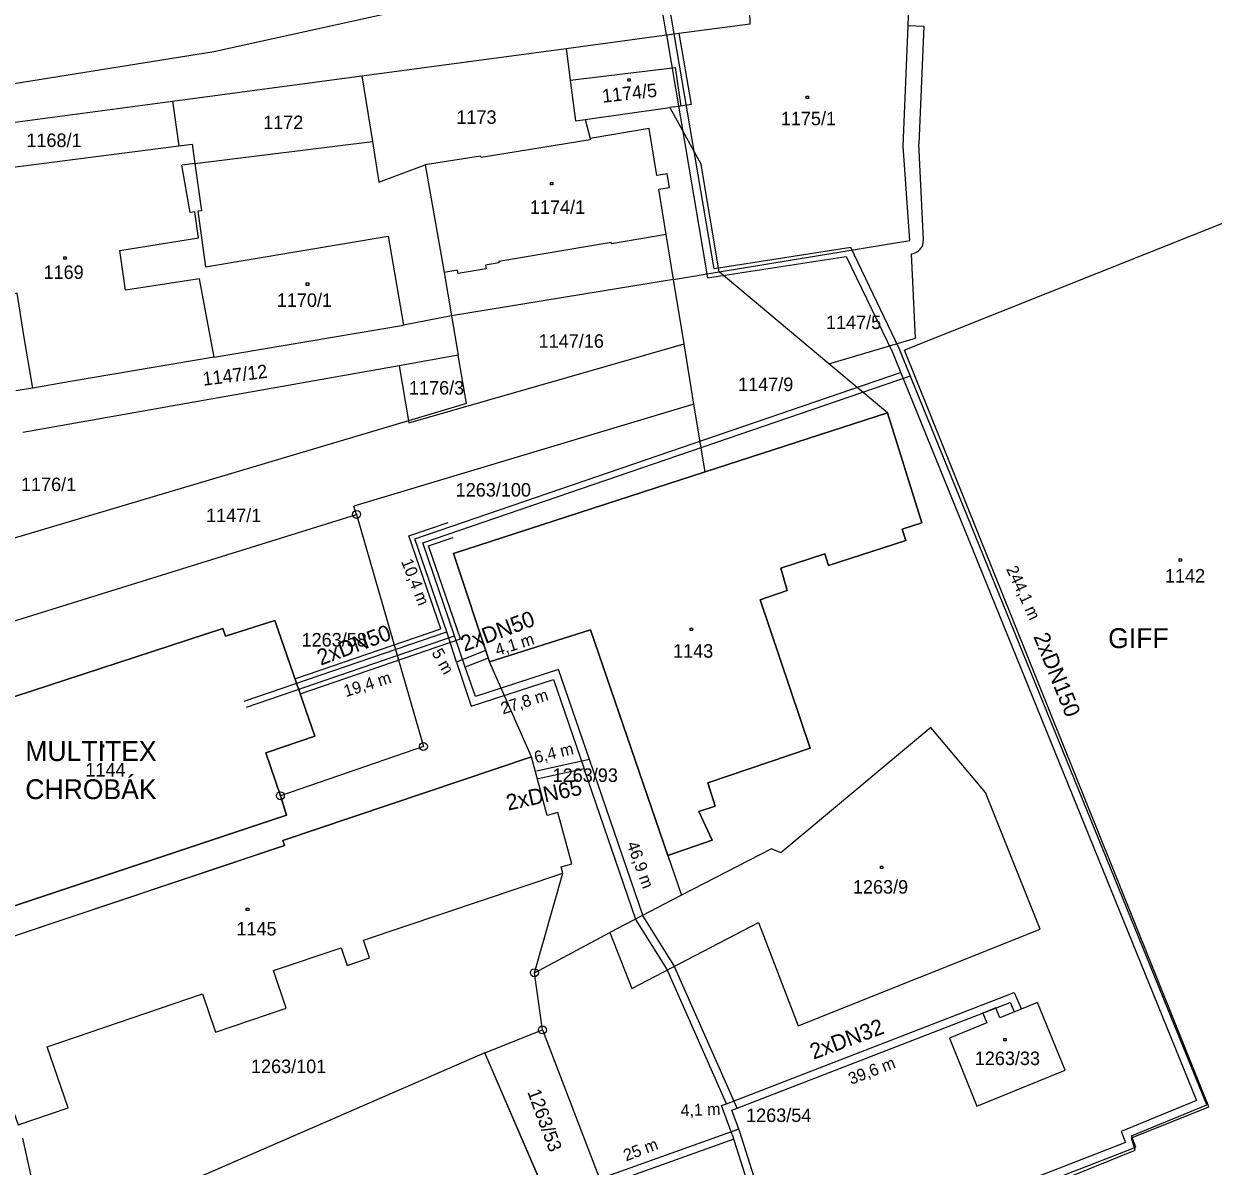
# Model space of a CAD drawing. Extents: x -468021 to -466942, y -1130484 to -1128584.
# Drawn here: x -467457.6 to -467307.8, y -1130155.4 to -1130011.5 of the extents above; entities that cross this region are included whole.
import ezdxf

# ---------------------------------------------------------------- set-up
doc = ezdxf.new("R2010")
doc.units = 0
for name, color, linetype in [('22-Odběrná místa-šrafy', 7, 'Continuous'), ('23-Popisy-budov', 7, 'Continuous'), ('27-delky-vedeni', 7, 'Continuous'), ('28-Topný kanál', 7, 'Continuous'), ('DKM', 7, 'Continuous'), ('HORKOVOD_PLÁN', 7, 'Continuous'), ('HORKOVOD_SKUTEČNOST_nadzemní', 7, 'Continuous'), ('HORKOVOD_SKUTEČNOST_podzemní', 7, 'Continuous')]:
    doc.layers.add(name, color=color, linetype=linetype)

msp = doc.modelspace()

# ---------------------------------------------------------------- linework, layer by layer
at = {"layer": '22-Odběrná místa-šrafy'}
for points in [[(-467364.86, -1130084.08), (-467361.46, -1130082.89), (-467362.29, -1130080.09), (-467356.73, -1130078.29), (-467356.26, -1130079.73), (-467346.53, -1130076.58), (-467346.99, -1130075.15), (-467344.51, -1130074.35), (-467348.85, -1130060.53), (-467371.81, -1130067.96), (-467403.52, -1130078.22), (-467398.98, -1130091.89), (-467386.25, -1130087.84), (-467376.52, -1130116.24), (-467370.93, -1130114.32), (-467372.61, -1130110.73), (-467370.53, -1130110.05), (-467371.47, -1130107.09), (-467358.58, -1130102.74), (-467364.86, -1130084.08)], [(-467472.15, -1130100.59), (-467464.36, -1130124.45), (-467424.55, -1130111.18), (-467425.31, -1130108.73), (-467427.12, -1130103.35), (-467420.97, -1130101.23), (-467426.01, -1130086.67), (-467432.2, -1130088.65), (-467432.54, -1130087.68), (-467472.15, -1130100.59)], [(-467389.75, -1130118.47), (-467389.96, -1130117.68), (-467388.62, -1130117.32), (-467390.37, -1130110.85), (-467391.71, -1130111.21), (-467393.7, -1130103.82), (-467424.99, -1130114.35), (-467424.78, -1130114.98), (-467466.26, -1130128.88), (-467462.32, -1130140.57), (-467461.57, -1130142.79), (-467461.08, -1130142.59), (-467458.32, -1130150.17), (-467452.04, -1130148.04), (-467454.66, -1130140.36), (-467435.1, -1130133.69), (-467433.46, -1130138.51), (-467424.56, -1130135.47), (-467426.16, -1130130.76), (-467417.64, -1130127.87), (-467416.88, -1130130.11), (-467414.09, -1130129.16), (-467414.84, -1130126.93), (-467389.75, -1130118.47)], [(-467329.95, -1130134.76), (-467334.7, -1130136.69), (-467335.2, -1130135.44), (-467336.83, -1130136.1), (-467336.32, -1130137.35), (-467341.05, -1130139.27), (-467337.58, -1130147.84), (-467326.46, -1130143.29), (-467329.95, -1130134.76)], [(-467397.09, -1130164.14), (-467390.8, -1130161.4), (-467399.56, -1130141.1), (-467454.84, -1130165.15), (-467446, -1130185.46), (-467397.09, -1130164.14)]]:
    msp.add_lwpolyline(points, dxfattribs=at)
at = {"layer": '28-Topný kanál'}
for points in [[(-467423.49, -1130094), (-467405.09, -1130087.73), (-467409.11, -1130075.99), (-467404.19, -1130074.31)], [(-467422.81, -1130095.88), (-467402.63, -1130088.98), (-467406.64, -1130077.26), (-467403.55, -1130076.2)]]:
    msp.add_lwpolyline(points, dxfattribs=at)
at = {"layer": 'DKM'}
for p, q in [((-467366.15, -1130011.53), (-467366.29, -1130004.36)), ((-467346.26, -1130011.75), (-467345.98, -1130004.67)), ((-467433.7, -1130015.02), (-467395.67, -1130006.63)), ((-467375.11, -1130012.72), (-467366.15, -1130011.53)), ((-467346.86, -1130026.92), (-467346.26, -1130011.75)), ((-467346.26, -1130011.75), (-467344.26, -1130011.83)), ((-467344.26, -1130011.83), (-467344.91, -1130026.63)), ((-467389.3, -1130014.62), (-467375.11, -1130012.72)), ((-467375.11, -1130012.72), (-467373.57, -1130021.7)), ((-467522.93, -1130029.28), (-467433.7, -1130015.02)), ((-467415.06, -1130018.06), (-467389.3, -1130014.62)), ((-467389.3, -1130014.62), (-467388.83, -1130018.6)), ((-467438.89, -1130021.25), (-467415.06, -1130018.06)), ((-467415.06, -1130018.06), (-467413.72, -1130026.33)), ((-467388.83, -1130018.6), (-467375.6, -1130017.02)), ((-467375.6, -1130017.02), (-467374.88, -1130021.89)), ((-467388.83, -1130018.6), (-467388.13, -1130023.74)), ((-467381.56, -1130018.46), (-467381.26, -1130018.46)), ((-467381.56, -1130018.76), (-467381.56, -1130018.46)), ((-467381.26, -1130018.76), (-467381.56, -1130018.76)), ((-467381.26, -1130018.46), (-467381.26, -1130018.76)), ((-467359.09, -1130020.63), (-467358.79, -1130020.63)), ((-467359.09, -1130020.93), (-467359.09, -1130020.63)), ((-467358.79, -1130020.93), (-467359.09, -1130020.93)), ((-467358.79, -1130020.63), (-467358.79, -1130020.93)), ((-467468.72, -1130025.24), (-467438.89, -1130021.25)), ((-467438.89, -1130021.25), (-467438.08, -1130026.88)), ((-467386.91, -1130023.57), (-467376.24, -1130022.08)), ((-467374.88, -1130021.89), (-467376.24, -1130022.08)), ((-467376.24, -1130022.08), (-467372.29, -1130029.23)), ((-467373.57, -1130021.7), (-467374.88, -1130021.89)), ((-467388.13, -1130023.74), (-467386.91, -1130023.57)), ((-467386.91, -1130023.57), (-467386.31, -1130025.98)), ((-467378.85, -1130024.69), (-467386.31, -1130025.98)), ((-467377.91, -1130030.62), (-467378.85, -1130024.69)), ((-467436.07, -1130029.13), (-467413.72, -1130026.33)), ((-467413.72, -1130026.33), (-467412.89, -1130031.47)), ((-467386.28, -1130026.15), (-467400.02, -1130028.34)), ((-467386.31, -1130025.98), (-467386.28, -1130026.15)), ((-467346.05, -1130038.82), (-467346.86, -1130026.92)), ((-467344.32, -1130038.72), (-467344.91, -1130026.63)), ((-467400.1, -1130028.18), (-467407.09, -1130029.29)), ((-467400.02, -1130028.34), (-467400.1, -1130028.18)), ((-467436.07, -1130029.13), (-467437.73, -1130029.34)), ((-467436.66, -1130035.28), (-467437.73, -1130029.34)), ((-467412.89, -1130031.47), (-467407.09, -1130029.29)), ((-467407.09, -1130029.29), (-467404.7, -1130042.82)), ((-467370.05, -1130042.77), (-467372.29, -1130029.23)), ((-467391.3, -1130031.5), (-467391, -1130031.5)), ((-467391.3, -1130031.8), (-467391.3, -1130031.5)), ((-467391, -1130031.5), (-467391, -1130031.8)), ((-467376.58, -1130030.41), (-467377.91, -1130030.62)), ((-467376.31, -1130032.14), (-467376.58, -1130030.41)), ((-467391, -1130031.8), (-467391.3, -1130031.8)), ((-467377.63, -1130032.36), (-467376.31, -1130032.14)), ((-467376.72, -1130038.07), (-467377.63, -1130032.36)), ((-467436.09, -1130035.19), (-467436.66, -1130035.28)), ((-467435.62, -1130038.47), (-467436.09, -1130035.19)), ((-467302.68, -1130035.05), (-467346.72, -1130052.62)), ((-467445.53, -1130040.05), (-467435.62, -1130038.47)), ((-467411.74, -1130038.28), (-467409.8, -1130049.47)), ((-467376.72, -1130038.07), (-467383.6, -1130039.24)), ((-467375.79, -1130043.71), (-467376.72, -1130038.07)), ((-467370.05, -1130042.77), (-467346.05, -1130038.82)), ((-467444.81, -1130045.05), (-467445.53, -1130040.05)), ((-467383.63, -1130039.08), (-467397.81, -1130041.46)), ((-467383.6, -1130039.24), (-467383.63, -1130039.08)), ((-467345.31, -1130051.09), (-467345.82, -1130040.48)), ((-467452.57, -1130040.87), (-467452.27, -1130040.87)), ((-467452.57, -1130041.17), (-467452.57, -1130040.87)), ((-467452.27, -1130041.17), (-467452.57, -1130041.17)), ((-467452.27, -1130040.87), (-467452.27, -1130041.17)), ((-467397.78, -1130041.62), (-467399.46, -1130041.9)), ((-467399.46, -1130041.9), (-467399.38, -1130042.39)), ((-467397.81, -1130041.46), (-467397.78, -1130041.62)), ((-467403, -1130042.53), (-467404.7, -1130042.82)), ((-467404.7, -1130042.82), (-467403.76, -1130048.3)), ((-467402.92, -1130042.98), (-467403, -1130042.53)), ((-467399.38, -1130042.39), (-467402.92, -1130042.98)), ((-467375.79, -1130043.71), (-467370.05, -1130042.77)), ((-467356.22, -1130054.35), (-467370.05, -1130042.77)), ((-467435.48, -1130043.65), (-467444.81, -1130045.05)), ((-467433.64, -1130053.51), (-467435.48, -1130043.65)), ((-467422.04, -1130044.16), (-467421.74, -1130044.16)), ((-467422.04, -1130044.46), (-467422.04, -1130044.16)), ((-467421.74, -1130044.46), (-467422.04, -1130044.46)), ((-467421.74, -1130044.16), (-467421.74, -1130044.46)), ((-467375.79, -1130043.71), (-467403.76, -1130048.3)), ((-467374.47, -1130051.83), (-467375.79, -1130043.71)), ((-467433.64, -1130053.51), (-467409.8, -1130049.47)), ((-467403.76, -1130048.3), (-467409.8, -1130049.47)), ((-467403.76, -1130048.3), (-467402.9, -1130053.27)), ((-467456.5, -1130057.39), (-467457.6, -1130050.79)), ((-467409.15, -1130061.76), (-467374.47, -1130051.83)), ((-467373.22, -1130059.44), (-467374.47, -1130051.83)), ((-467356.22, -1130054.35), (-467345.31, -1130051.09)), ((-467433.64, -1130053.51), (-467451.73, -1130056.58)), ((-467402.9, -1130053.27), (-467410.35, -1130054.6)), ((-467401.85, -1130059.35), (-467402.9, -1130053.27)), ((-467308.39, -1130147.91), (-467346.72, -1130052.62)), ((-467410.35, -1130054.6), (-467457.74, -1130063.01)), ((-467410.35, -1130054.6), (-467409.19, -1130061.53)), ((-467348.85, -1130060.53), (-467356.22, -1130054.35)), ((-467451.73, -1130056.58), (-467456.5, -1130057.39)), ((-467456.5, -1130057.39), (-467458.62, -1130057.75)), ((-467373.22, -1130059.44), (-467416.04, -1130072.25)), ((-467401.85, -1130059.35), (-467409.19, -1130061.53)), ((-467371.81, -1130067.96), (-467373.22, -1130059.44)), ((-467371.81, -1130067.96), (-467348.85, -1130060.53)), ((-467348.85, -1130060.53), (-467344.51, -1130074.35)), ((-467409.19, -1130061.53), (-467485.68, -1130084.3)), ((-467409.19, -1130061.53), (-467409.15, -1130061.76)), ((-467403.52, -1130078.22), (-467371.81, -1130067.96)), ((-467472.54, -1130090.97), (-467415.71, -1130073.3)), ((-467415.71, -1130073.3), (-467416.04, -1130072.25)), ((-467415.71, -1130073.3), (-467407.29, -1130102.53)), ((-467344.51, -1130074.35), (-467346.99, -1130075.15)), ((-467346.99, -1130075.15), (-467346.53, -1130076.58)), ((-467346.53, -1130076.58), (-467356.26, -1130079.73)), ((-467398.98, -1130091.89), (-467403.52, -1130078.22)), ((-467356.73, -1130078.29), (-467362.29, -1130080.09)), ((-467356.26, -1130079.73), (-467356.73, -1130078.29)), ((-467312.11, -1130078.9), (-467311.81, -1130078.9)), ((-467312.11, -1130079.2), (-467312.11, -1130078.9)), ((-467311.81, -1130079.2), (-467312.11, -1130079.2)), ((-467311.81, -1130078.9), (-467311.81, -1130079.2)), ((-467362.29, -1130080.09), (-467361.46, -1130082.89)), ((-467361.46, -1130082.89), (-467364.86, -1130084.08)), ((-467364.86, -1130084.08), (-467358.58, -1130102.74)), ((-467432.2, -1130088.65), (-467426.01, -1130086.67)), ((-467426.01, -1130086.67), (-467420.97, -1130101.23)), ((-467472.15, -1130100.59), (-467432.54, -1130087.68)), ((-467432.54, -1130087.68), (-467432.2, -1130088.65)), ((-467386.25, -1130087.84), (-467398.98, -1130091.89)), ((-467376.52, -1130116.24), (-467386.25, -1130087.84)), ((-467373.69, -1130087.64), (-467373.39, -1130087.64)), ((-467373.69, -1130087.94), (-467373.69, -1130087.64)), ((-467373.39, -1130087.94), (-467373.69, -1130087.94)), ((-467373.39, -1130087.64), (-467373.39, -1130087.94)), ((-467393.7, -1130103.82), (-467398.98, -1130091.89)), ((-467343.4, -1130100.14), (-467362.27, -1130115.91)), ((-467336.48, -1130108.34), (-467343.4, -1130100.14)), ((-467420.97, -1130101.23), (-467427.12, -1130103.35)), ((-467447.89, -1130102.32), (-467447.59, -1130102.32)), ((-467447.89, -1130102.62), (-467447.89, -1130102.32)), ((-467447.59, -1130102.62), (-467447.89, -1130102.62)), ((-467447.59, -1130102.32), (-467447.59, -1130102.62)), ((-467427.12, -1130103.35), (-467425.31, -1130108.73)), ((-467407.29, -1130102.53), (-467425.31, -1130108.73)), ((-467358.58, -1130102.74), (-467371.47, -1130107.09)), ((-467424.99, -1130114.35), (-467393.7, -1130103.82)), ((-467391.71, -1130111.21), (-467393.7, -1130103.82)), ((-467371.47, -1130107.09), (-467370.53, -1130110.05)), ((-467425.31, -1130108.73), (-467424.55, -1130111.18)), ((-467329.63, -1130125.55), (-467336.48, -1130108.34)), ((-467390.37, -1130110.85), (-467391.71, -1130111.21)), ((-467388.62, -1130117.32), (-467390.37, -1130110.85)), ((-467370.53, -1130110.05), (-467372.61, -1130110.73)), ((-467372.61, -1130110.73), (-467370.93, -1130114.32)), ((-467424.55, -1130111.18), (-467464.36, -1130124.45)), ((-467466.26, -1130128.88), (-467424.78, -1130114.98)), ((-467424.78, -1130114.98), (-467424.99, -1130114.35)), ((-467370.93, -1130114.32), (-467376.52, -1130116.24)), ((-467363.45, -1130115.43), (-467374.79, -1130121.25)), ((-467362.27, -1130115.91), (-467363.45, -1130115.43)), ((-467376.52, -1130116.24), (-467374.79, -1130121.25)), ((-467389.96, -1130117.68), (-467388.62, -1130117.32)), ((-467389.75, -1130118.47), (-467389.96, -1130117.68)), ((-467349.74, -1130117.59), (-467349.44, -1130117.59)), ((-467349.74, -1130117.89), (-467349.74, -1130117.59)), ((-467349.44, -1130117.89), (-467349.74, -1130117.89)), ((-467349.44, -1130117.59), (-467349.44, -1130117.89)), ((-467414.84, -1130126.93), (-467389.75, -1130118.47)), ((-467393.31, -1130131.02), (-467389.75, -1130118.47)), ((-467374.79, -1130121.25), (-467383.81, -1130125.94)), ((-467429.6, -1130122.9), (-467429.3, -1130122.9)), ((-467429.6, -1130123.2), (-467429.6, -1130122.9)), ((-467429.3, -1130122.9), (-467429.3, -1130123.2)), ((-467429.3, -1130123.2), (-467429.6, -1130123.2)), ((-467381.05, -1130132.99), (-467365.09, -1130124.68)), ((-467365.09, -1130124.68), (-467360.11, -1130137.69)), ((-467360.11, -1130137.69), (-467329.63, -1130125.55)), ((-467414.09, -1130129.16), (-467414.84, -1130126.93)), ((-467393.31, -1130131.02), (-467383.81, -1130125.94)), ((-467383.81, -1130125.94), (-467381.05, -1130132.99)), ((-467426.16, -1130130.76), (-467417.64, -1130127.87)), ((-467417.64, -1130127.87), (-467416.88, -1130130.11)), ((-467416.88, -1130130.11), (-467414.09, -1130129.16)), ((-467424.56, -1130135.47), (-467426.16, -1130130.76)), ((-467392.3, -1130138.23), (-467393.31, -1130131.02)), ((-467454.66, -1130140.36), (-467435.1, -1130133.69)), ((-467435.1, -1130133.69), (-467433.46, -1130138.51)), ((-467329.95, -1130134.76), (-467334.7, -1130136.69)), ((-467326.46, -1130143.29), (-467329.95, -1130134.76)), ((-467433.46, -1130138.51), (-467424.56, -1130135.47)), ((-467335.2, -1130135.44), (-467336.83, -1130136.1)), ((-467336.83, -1130136.1), (-467336.32, -1130137.35)), ((-467334.7, -1130136.69), (-467335.2, -1130135.44)), ((-467336.32, -1130137.35), (-467341.05, -1130139.27)), ((-467399.56, -1130141.1), (-467392.3, -1130138.23)), ((-467392.3, -1130138.23), (-467384.44, -1130158.68)), ((-467341.05, -1130139.27), (-467337.58, -1130147.84)), ((-467334.21, -1130139.31), (-467333.91, -1130139.31)), ((-467334.21, -1130139.61), (-467334.21, -1130139.31)), ((-467333.91, -1130139.31), (-467333.91, -1130139.61)), ((-467452.04, -1130148.04), (-467454.66, -1130140.36)), ((-467333.91, -1130139.61), (-467334.21, -1130139.61)), ((-467399.56, -1130141.1), (-467454.84, -1130165.15)), ((-467390.8, -1130161.4), (-467399.56, -1130141.1)), ((-467337.58, -1130147.84), (-467326.46, -1130143.29)), ((-467458.32, -1130150.17), (-467452.04, -1130148.04)), ((-467318.13, -1130151.82), (-467308.39, -1130147.91)), ((-467454.84, -1130165.15), (-467457.73, -1130151.87)), ((-467317.65, -1130153.35), (-467318.13, -1130151.82)), ((-467378.16, -1130177.81), (-467317.65, -1130153.35))]:
    msp.add_line(p, q, dxfattribs=at)
for points in [[(-467457.6, -1130050.79), (-467458.46, -1130045.46), (-467459.86, -1130045.69), (-467461.13, -1130037.82), (-467465.54, -1130038.53), (-467466.53, -1130030.53), (-467438.08, -1130026.88)], [(-467438.08, -1130026.88), (-467436.41, -1130026.67), (-467436.07, -1130029.13)], [(-467436.07, -1130029.13), (-467435.26, -1130035.07), (-467435.69, -1130035.11), (-467434.74, -1130042.14), (-467411.74, -1130038.28)]]:
    msp.add_lwpolyline(points, dxfattribs=at)
for centre, radius in [((-467415.71, -1130073.3), 0.5), ((-467415.71, -1130073.3), 0.01), ((-467407.29, -1130102.53), 0.5), ((-467407.29, -1130102.53), 0.01), ((-467425.31, -1130108.73), 0.5), ((-467425.31, -1130108.73), 0.01), ((-467393.31, -1130131.02), 0.5), ((-467393.31, -1130131.02), 0.01), ((-467392.3, -1130138.23), 0.5), ((-467392.3, -1130138.23), 0.01)]:
    msp.add_circle(centre, radius, dxfattribs=at)
msp.add_arc((-467345.97, -1130038.83), 1.65, 275.2408, 3.8791, dxfattribs=at)
at = {"layer": 'HORKOVOD_PLÁN'}
for points in [[(-467404.35, -1130088.11), (-467408.37, -1130076.37), (-467347.21, -1130055.42)], [(-467403.37, -1130088.6), (-467407.38, -1130076.88), (-467345.96, -1130055.84)]]:
    msp.add_lwpolyline(points, dxfattribs=at)
at = {"layer": 'HORKOVOD_SKUTEČNOST_nadzemní'}
for points in [[(-467376.69, -1130012.93), (-467371.51, -1130043.53), (-467354.05, -1130040.81), (-467348.27, -1130052.8), (-467309.93, -1130147.11), (-467319.4, -1130151.01), (-467318.86, -1130152.42), (-467352.74, -1130165.58), (-467339.76, -1130195.32)], [(-467338.83, -1130194.95), (-467351.4, -1130166.13), (-467317.57, -1130152.99), (-467318.12, -1130151.57), (-467308.62, -1130147.65), (-467347.36, -1130052.4), (-467353.47, -1130039.71), (-467370.69, -1130042.39), (-467375.7, -1130012.8)]]:
    msp.add_lwpolyline(points, dxfattribs=at)
at = {"layer": 'HORKOVOD_SKUTEČNOST_podzemní'}
for p, q in [((-467403.11, -1130091.9), (-467404.35, -1130088.11)), ((-467402.02, -1130092.54), (-467403.37, -1130088.6))]:
    msp.add_line(p, q, dxfattribs=at)
for points in [[(-467375.7, -1130012.8), (-467377.88, -1129999.89), (-467409.64, -1129996.85)], [(-467376.69, -1130012.93), (-467378.74, -1130000.81), (-467408.68, -1129997.9)], [(-467429.85, -1130096.83), (-467404.35, -1130088.11)], [(-467429.58, -1130097.59), (-467403.37, -1130088.6)], [(-467399.46, -1130090.44), (-467403.11, -1130091.9)], [(-467399.15, -1130091.39), (-467402.02, -1130092.54)], [(-467403.11, -1130091.9), (-467401.29, -1130097.46), (-467390.92, -1130094.1), (-467387.05, -1130105.35)], [(-467386.39, -1130104.18), (-467390.3, -1130092.84), (-467400.75, -1130096.23), (-467402.02, -1130092.54)], [(-467386.39, -1130104.18), (-467393.07, -1130105.64)], [(-467367.79, -1130148.07), (-467375.75, -1130130.08), (-467379.61, -1130123.89), (-467386.39, -1130104.18)], [(-467387.05, -1130105.35), (-467392.86, -1130106.62)], [(-467369.13, -1130147.52), (-467376.64, -1130130.55), (-467380.52, -1130124.32), (-467387.05, -1130105.35)], [(-467369.13, -1130147.52), (-467332.87, -1130133.51), (-467331.99, -1130135.51)], [(-467367.79, -1130148.07), (-467333.4, -1130134.78), (-467332.9, -1130135.91)], [(-467368.4, -1130151.38), (-467369.74, -1130147.75), (-467369.13, -1130147.52)], [(-467367.46, -1130151.05), (-467368.46, -1130148.33), (-467367.79, -1130148.07)], [(-467367.58, -1130150.72), (-467391.61, -1130159.31)], [(-467368.4, -1130151.38), (-467357.34, -1130186.42), (-467362.63, -1130203.62), (-467362.55, -1130204.68)], [(-467361.65, -1130203.89), (-467356.29, -1130186.42), (-467367.46, -1130151.05)], [(-467368.21, -1130152), (-467391.27, -1130160.25)]]:
    msp.add_lwpolyline(points, dxfattribs=at)

# ---------------------------------------------------------------- texts
at = {"layer": '23-Popisy-budov'}
for s, p in [('GIFF', (-467321.05, -1130090.14)), ('MULTITEX ', (-467457.43, -1130104.36)), ('CHROBÁK', (-467457.43, -1130109.16))]:
    msp.add_text(s, height=2.5, dxfattribs=at).set_placement(p)
at = {"layer": '27-delky-vedeni'}
for s, rotation, p in [('10,4 m', 291.3574, (-467410.12, -1130079.22)), ('244,1 m', 294.8061, (-467333.93, -1130080.18)), ('4,1 m', 17.5408, (-467397.98, -1130091.13)), ('5 m', 299.2735, (-467406.31, -1130090.7)), ('19,4 m', 17.5408, (-467417.06, -1130096.32)), ('27,8 m', 17.5408, (-467397.28, -1130098.5)), ('6,4 m', 13.5706, (-467393.14, -1130104.65)), ('46,9 m', 289.9518, (-467381.71, -1130114.8)), ('39,6 m', 20.8477, (-467353.43, -1130145.14)), ('4,1 m', 2.3064, (-467374.87, -1130149.11)), ('25 m', 20.7301, (-467381.76, -1130154.78))]:
    msp.add_text(s, height=1.5, rotation=rotation, dxfattribs=at).set_placement(p)
at = {"layer": 'DKM'}
for s, rotation, p in [('1174/5', 6.3944, (-467384.7, -1130021.47)), ('1147/12', 7.2221, (-467435, -1130057.11)), ('1263/53', 290.2877, (-467394.23, -1130146.02))]:
    msp.add_text(s, height=1.7, rotation=rotation, dxfattribs=at).set_placement(p)
for s, p in [('1173', (-467403.14, -1130024.12)), ('1175/1', (-467362.28, -1130024.3)), ('1172', (-467427.48, -1130024.79)), ('1168/1', (-467457.3, -1130027.04)), ('1174/1', (-467393.88, -1130035.46)), ('1169', (-467455.14, -1130043.65)), ('1170/1', (-467425.76, -1130047.17)), ('1147/5', (-467356.59, -1130049.96)), ('1147/16', (-467392.78, -1130052.32)), ('1176/3', (-467409.11, -1130058.21)), ('1147/9', (-467367.66, -1130057.77)), ('1176/1', (-467457.98, -1130070.37)), ('1263/100', (-467403.23, -1130071.06)), ('1147/1', (-467434.67, -1130074.28)), ('1142', (-467313.9, -1130081.88)), ('1263/58', (-467422.64, -1130089.94)), ('1143', (-467375.85, -1130091.35)), ('1144', (-467449.87, -1130106.31)), ('1263/93', (-467391.02, -1130106.99)), ('1263/9', (-467353.2, -1130121.06)), ('1145', (-467430.85, -1130126.33)), ('1263/33', (-467337.85, -1130142.65)), ('1263/101', (-467429.01, -1130143.66)), ('1263/54', (-467366.65, -1130149.82))]:
    msp.add_text(s, height=1.7, dxfattribs=at).set_placement(p)
at = {"layer": 'HORKOVOD_SKUTEČNOST_nadzemní'}
msp.add_text('2xDN150', height=2, rotation=291.9938, dxfattribs=at).set_placement((-467330.49, -1130088.67))
at = {"layer": 'HORKOVOD_SKUTEČNOST_podzemní'}
for s, rotation, p in [('2xDN50', 20.3933, (-467402.14, -1130090.61)), ('2xDN50', 20.3933, (-467420.23, -1130092.36)), ('2xDN65', 12.2717, (-467396.63, -1130110.61)), ('2xDN32', 20.3933, (-467358.16, -1130141.98))]:
    msp.add_text(s, height=2, rotation=rotation, dxfattribs=at).set_placement(p)

doc.saveas('drawing.dxf')
